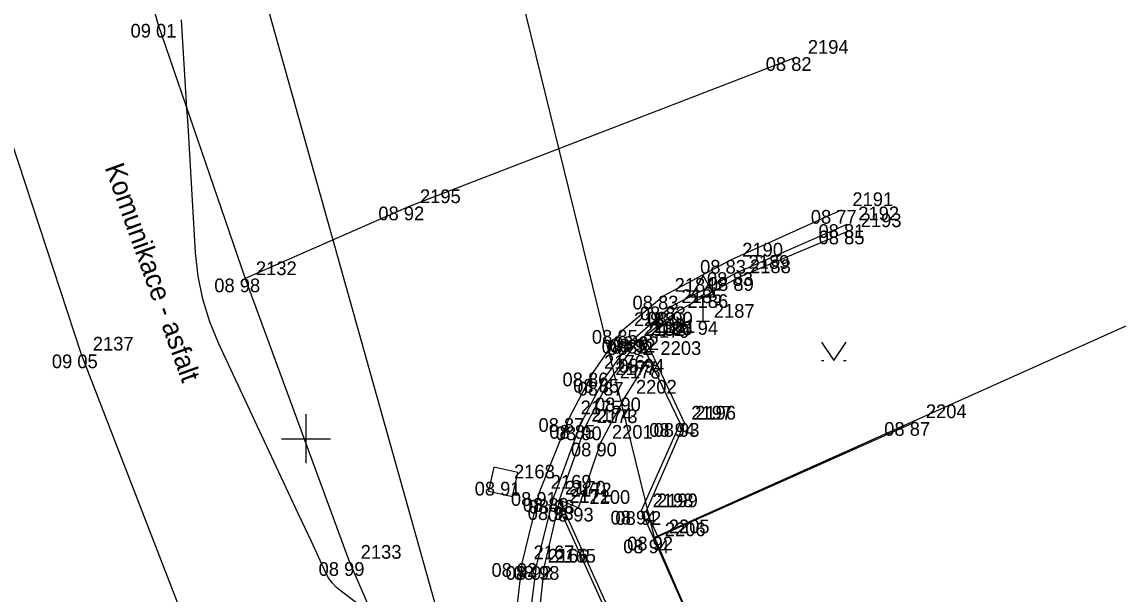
# Model space of a CAD drawing. Extents: x -703403 to -701924, y -1022520 to -1021856.
# Drawn here: x -702855.8 to -702833.42, y -1021953.17 to -1021941.49 of the extents above; entities that cross this region are included whole.
import ezdxf

# ---------------------------------------------------------------- set-up
doc = ezdxf.new("R2010")
doc.units = 0
for name, color, linetype in [('Ex_Major Contours', 7, 'Continuous'), ('Z_body', 7, 'Continuous'), ('Z_body_cisla', 7, 'Continuous'), ('Z_body_vysky_redukovane', 7, 'Continuous'), ('Z_budova', 7, 'Continuous'), ('Z_chodnik', 7, 'Continuous'), ('Z_dopravni_znacky', 7, 'Continuous'), ('Z_hektometricka_sit', 7, 'Continuous'), ('Z_katastr_hranice', 7, 'Continuous'), ('Z_komunikace', 7, 'Continuous'), ('Z_komunikace_osa', 7, 'Continuous'), ('Z_obruba', 7, 'Continuous'), ('Z_popisy', 7, 'Continuous'), ('Z_rozhranni', 7, 'Continuous'), ('Z_site_nerozlisene_znaky', 7, 'Continuous'), ('Z_vdz13_prerusovana', 7, 'Continuous'), ('Z_VDZ_25_prerus', 7, 'Continuous'), ('Z_znaky_kultur', 7, 'Continuous')]:
    doc.layers.add(name, color=color, linetype=linetype)

# ---------------------------------------------------------------- blocks, each defined once
blk = doc.blocks.new('POINT_DISPLAY')
blk.add_line((0, 0), (0, 0))
blk = doc.blocks.new('Z608')
for p, q in [((0.25, 0.25), (-0.25, 0.25)), ((-0.25, 0.25), (-0.25, -0.25)), ((0.25, -0.25), (0.25, 0.25)), ((-0.25, -0.25), (0.25, -0.25))]:
    blk.add_line(p, q)
blk = doc.blocks.new('Z527')
for p, q in [((0, 0.93), (-0.25, 0.5)), ((0.25, 0.5), (0, 0.93)), ((-0.25, 0.5), (0.25, 0.5)), ((0, 0), (0, 0.5)), ((-0.13, 0), (0.13, 0))]:
    blk.add_line(p, q)
blk = doc.blocks.new('Z314')
for p, q in [((-0.25, 0.17), (0, -0.2)), ((0, -0.2), (0.25, 0.17)), ((-0.25, -0.2), (-0.2, -0.2)), ((0.2, -0.2), (0.25, -0.2))]:
    blk.add_line(p, q)

msp = doc.modelspace()

# ---------------------------------------------------------------- linework, layer by layer
at = {"layer": 'Ex_Major Contours'}
msp.add_lwpolyline([(-702848.85, -1021953.441), (-702849.274, -1021953.122), (-702849.374, -1021953.037), (-702849.461, -1021952.943), (-702849.535, -1021952.838), (-702849.598, -1021952.723), (-702849.888, -1021952.101), (-702849.955, -1021951.957), (-702850.022, -1021951.813), (-702850.089, -1021951.67), (-702850.156, -1021951.526), (-702851.779, -1021948.06), (-702851.964, -1021947.611), (-702852.105, -1021947.15), (-702852.201, -1021946.679), (-702852.252, -1021946.195), (-702852.399, -1021943.723), (-702852.413, -1021943.493), (-702852.427, -1021943.263), (-702852.441, -1021943.034), (-702852.455, -1021942.804), (-702852.54, -1021941.446)], dxfattribs=at)
at = {"layer": 'Z_budova'}
for p, q in [((-702837.56, -1021949.66), (-702842.81, -1021952)), ((-702842.81, -1021952), (-702842.89, -1021952.06)), ((-702842.89, -1021952.06), (-702840.1, -1021958.36))]:
    msp.add_line(p, q, dxfattribs=at)
at = {"layer": 'Z_chodnik'}
for p, q in [((-702842.99, -1021948.37), (-702843.17, -1021947.96)), ((-702842.36, -1021949.68), (-702842.99, -1021948.37)), ((-702842.36, -1021949.68), (-702843.15, -1021951.47)), ((-702843.48, -1021954.22), (-702844.82, -1021951.25)), ((-702843.15, -1021951.47), (-702842.89, -1021952.06))]:
    msp.add_line(p, q, dxfattribs=at)
at = {"layer": 'Z_hektometricka_sit'}
for p, q in [((-702850, -1021949.5), (-702850, -1021950.5)), ((-702850.5, -1021950), (-702849.5, -1021950))]:
    msp.add_line(p, q, dxfattribs=at)
at = {"layer": 'Z_katastr_hranice'}
for p, q in [((-702872.979, -1021862.006), (-702847.21, -1021953.92)), ((-702811.4, -1021937.89), (-702842.88, -1021952.02)), ((-702842.88, -1021952.02), (-702846.22, -1021938.43)), ((-702842.88, -1021952.02), (-702840.13, -1021958.34))]:
    msp.add_line(p, q, dxfattribs=at)
at = {"layer": 'Z_komunikace'}
for p, q in [((-702841.18, -1021946.6), (-702838.95, -1021945.62)), ((-702842.55, -1021947.3), (-702841.18, -1021946.6)), ((-702843.33, -1021947.98), (-702842.55, -1021947.3)), ((-702843.91, -1021948.78), (-702843.33, -1021947.98)), ((-702844.4, -1021949.72), (-702843.91, -1021948.78)), ((-702844.94, -1021951.21), (-702844.4, -1021949.72)), ((-702845.29, -1021952.6), (-702844.94, -1021951.21)), ((-702845.48, -1021954.11), (-702845.29, -1021952.6))]:
    msp.add_line(p, q, dxfattribs=at)
at = {"layer": 'Z_komunikace_osa'}
for p, q in [((-702839.98, -1021942.21), (-702847.89, -1021945.26)), ((-702847.89, -1021945.26), (-702851.24, -1021946.73))]:
    msp.add_line(p, q, dxfattribs=at)
at = {"layer": 'Z_obruba'}
for p, q in [((-702841.16, -1021946.7), (-702838.9, -1021945.75)), ((-702842.43, -1021947.41), (-702841.16, -1021946.7)), ((-702843.1, -1021947.91), (-702842.43, -1021947.41)), ((-702843.82, -1021948.84), (-702843.22, -1021948.01)), ((-702843.22, -1021948.01), (-702843.17, -1021947.96)), ((-702843.17, -1021947.96), (-702843.1, -1021947.91)), ((-702843.1, -1021947.91), (-702842.27, -1021949.68)), ((-702844.29, -1021949.75), (-702843.82, -1021948.84)), ((-702844.82, -1021951.25), (-702844.29, -1021949.75)), ((-702842.27, -1021949.68), (-702843.05, -1021951.48)), ((-702844.84, -1021951.38), (-702844.82, -1021951.25)), ((-702845.13, -1021952.6), (-702844.84, -1021951.38)), ((-702843.53, -1021954.26), (-702844.84, -1021951.38)), ((-702843.05, -1021951.48), (-702842.81, -1021952)), ((-702845.29, -1021954.11), (-702845.13, -1021952.6))]:
    msp.add_line(p, q, dxfattribs=at)
at = {"layer": 'Z_rozhranni'}
for p, q in [((-702841.32, -1021946.35), (-702839.06, -1021945.33)), ((-702842.7, -1021947.08), (-702841.32, -1021946.35)), ((-702843.53, -1021947.78), (-702842.7, -1021947.08)), ((-702844.13, -1021948.65), (-702843.53, -1021947.78)), ((-702843.49, -1021949.16), (-702842.99, -1021948.37)), ((-702844.62, -1021949.58), (-702844.13, -1021948.65)), ((-702843.98, -1021950.08), (-702843.49, -1021949.16)), ((-702845.23, -1021951.09), (-702844.62, -1021949.58)), ((-702844.43, -1021951.41), (-702843.98, -1021950.08)), ((-702845.58, -1021952.54), (-702845.23, -1021951.09)), ((-702844.82, -1021951.25), (-702844.43, -1021951.41)), ((-702845.76, -1021954.09), (-702845.58, -1021952.54))]:
    msp.add_line(p, q, dxfattribs=at)
at = {"layer": 'Z_vdz13_prerusovana'}
for p, q in [((-702854.58, -1021948.28), (-702856.96, -1021941.05)), ((-702851.74, -1021955.62), (-702854.58, -1021948.28))]:
    msp.add_line(p, q, dxfattribs=at)
at = {"layer": 'Z_VDZ_25_prerus'}
for p, q in [((-702855.08, -1021934.29), (-702853.02, -1021941.53)), ((-702853.02, -1021941.53), (-702851.24, -1021946.73)), ((-702851.24, -1021946.73), (-702849.11, -1021952.52)), ((-702849.11, -1021952.52), (-702845.34, -1021961.16))]:
    msp.add_line(p, q, dxfattribs=at)

# ---------------------------------------------------------------- block references
at = {"layer": 'Z_body'}
for p in [(-702853.02, -1021941.53), (-702839.98, -1021942.21), (-702847.89, -1021945.26), (-702839.06, -1021945.33), (-702838.95, -1021945.62), (-702838.9, -1021945.75), (-702841.32, -1021946.35), (-702841.18, -1021946.6), (-702851.24, -1021946.73), (-702841.16, -1021946.7), (-702842.7, -1021947.08), (-702842.55, -1021947.3), (-702842.43, -1021947.41), (-702843.53, -1021947.78), (-702841.89, -1021947.6), (-702843.33, -1021947.98), (-702843.22, -1021948.01), (-702843.17, -1021947.96), (-702843.1, -1021947.91), (-702854.58, -1021948.28), (-702842.99, -1021948.37), (-702844.13, -1021948.65), (-702843.91, -1021948.78), (-702843.82, -1021948.84), (-702843.49, -1021949.16), (-702844.62, -1021949.58), (-702844.4, -1021949.72), (-702844.29, -1021949.75), (-702842.36, -1021949.68), (-702842.27, -1021949.68), (-702837.56, -1021949.66), (-702843.98, -1021950.08), (-702845.97, -1021950.88), (-702845.23, -1021951.09), (-702844.94, -1021951.21), (-702844.82, -1021951.25), (-702844.84, -1021951.38), (-702844.43, -1021951.41), (-702843.15, -1021951.47), (-702843.05, -1021951.48), (-702842.81, -1021952), (-702842.89, -1021952.06), (-702849.11, -1021952.52), (-702845.58, -1021952.54), (-702845.29, -1021952.6), (-702845.13, -1021952.6)]:
    msp.add_blockref('POINT_DISPLAY', p, dxfattribs=at)
at = {"layer": 'Z_dopravni_znacky'}
msp.add_blockref('Z527', (-702841.89, -1021947.6), dxfattribs=at)
at = {"layer": 'Z_site_nerozlisene_znaky', "rotation": 77.4}
msp.add_blockref('Z608', (-702845.97, -1021950.88), dxfattribs=at)
at = {"layer": 'Z_znaky_kultur'}
msp.add_blockref('Z314', (-702839.22, -1021948.2), dxfattribs=at)

# ---------------------------------------------------------------- texts
at = {"layer": 'Z_body_cisla'}
for s, p in [('2194', (-702839.75, -1021942.14)), ('2195', (-702847.67, -1021945.19)), ('2191', (-702838.84, -1021945.25)), ('2192', (-702838.72, -1021945.54)), ('2193', (-702838.67, -1021945.68)), ('2190', (-702841.09, -1021946.28)), ('2132', (-702851.02, -1021946.66)), ('2189', (-702840.96, -1021946.53)), ('2188', (-702840.93, -1021946.62)), ('2184', (-702842.47, -1021947)), ('2185', (-702842.33, -1021947.23)), ('2186', (-702842.21, -1021947.33)), ('2187', (-702841.67, -1021947.53)), ('2183', (-702843.3, -1021947.7)), ('2181', (-702842.88, -1021947.84)), ('2182', (-702843.1, -1021947.9)), ('2179', (-702843, -1021947.94)), ('2180', (-702842.95, -1021947.89)), ('2137', (-702854.35, -1021948.2)), ('2203', (-702842.76, -1021948.29)), ('2176', (-702843.91, -1021948.57)), ('2177', (-702843.68, -1021948.7)), ('2178', (-702843.59, -1021948.77)), ('2202', (-702843.26, -1021949.08)), ('2175', (-702844.39, -1021949.5)), ('2197', (-702842.13, -1021949.61)), ('2196', (-702842.05, -1021949.61)), ('2204', (-702837.34, -1021949.58)), ('2174', (-702844.17, -1021949.65)), ('2173', (-702844.06, -1021949.68)), ('2201', (-702843.75, -1021950)), ('2168', (-702845.75, -1021950.81)), ('2169', (-702845, -1021951.02)), ('2170', (-702844.71, -1021951.14)), ('2172', (-702844.59, -1021951.18)), ('2171', (-702844.62, -1021951.31)), ('2200', (-702844.21, -1021951.33)), ('2198', (-702842.92, -1021951.4)), ('2199', (-702842.83, -1021951.4)), ('2206', (-702842.67, -1021951.99)), ('2205', (-702842.59, -1021951.93)), ('2133', (-702848.88, -1021952.45)), ('2167', (-702845.35, -1021952.46)), ('2166', (-702845.06, -1021952.53)), ('2165', (-702844.91, -1021952.53))]:
    msp.add_text(s, height=0.28, dxfattribs=at).set_placement(p)
at = {"layer": 'Z_body_vysky_redukovane'}
for s, p in [('09 01', (-702853.58, -1021941.81)), ('08 82', (-702840.61, -1021942.49)), ('08 92', (-702848.52, -1021945.54)), ('08 77', (-702839.69, -1021945.61)), ('08 81', (-702839.533, -1021945.9)), ('08 85', (-702839.53, -1021946.03)), ('08 83', (-702841.95, -1021946.63)), ('08 83', (-702841.81, -1021946.88)), ('08 98', (-702851.87, -1021947.01)), ('08 89', (-702841.79, -1021946.98)), ('08 83', (-702843.33, -1021947.36)), ('08 83', (-702843.18, -1021947.58)), ('08 90', (-702843.037, -1021947.69)), ('08 85', (-702844.16, -1021948.06)), ('08 94', (-702842.52, -1021947.88)), ('08 85', (-702843.96, -1021948.26)), ('08 92', (-702843.85, -1021948.29)), ('08 92', (-702843.8, -1021948.24)), ('08 92', (-702843.73, -1021948.19)), ('09 05', (-702855.187, -1021948.56)), ('08 94', (-702843.62, -1021948.65)), ('08 86', (-702844.76, -1021948.93)), ('08 85', (-702844.54, -1021949.06)), ('08 87', (-702844.45, -1021949.12)), ('08 90', (-702844.097, -1021949.44)), ('08 87', (-702845.25, -1021949.86)), ('08 85', (-702845.03, -1021950)), ('08 90', (-702844.897, -1021950.03)), ('08 94', (-702842.99, -1021949.96)), ('08 93', (-702842.9, -1021949.96)), ('08 87', (-702838.19, -1021949.94)), ('08 90', (-702844.587, -1021950.36)), ('08 91', (-702846.553, -1021951.16)), ('08 91', (-702845.813, -1021951.37)), ('08 89', (-702845.57, -1021951.49)), ('08 93', (-702845.47, -1021951.66)), ('08 93', (-702845.45, -1021951.53)), ('08 93', (-702845.06, -1021951.69)), ('08 94', (-702843.78, -1021951.75)), ('08 92', (-702843.68, -1021951.76)), ('08 92', (-702843.44, -1021952.28)), ('08 94', (-702843.52, -1021952.34)), ('08 99', (-702849.74, -1021952.8)), ('08 92', (-702846.21, -1021952.82)), ('08 92', (-702845.92, -1021952.88)), ('08 98', (-702845.76, -1021952.88))]:
    msp.add_text(s, height=0.28, dxfattribs=at).set_placement(p)
at = {"layer": 'Z_popisy'}
msp.add_text('Komunikace - asfalt', height=0.4, rotation=289.8, dxfattribs=at).set_placement((-702854.11, -1021944.46))

doc.saveas('drawing.dxf')
